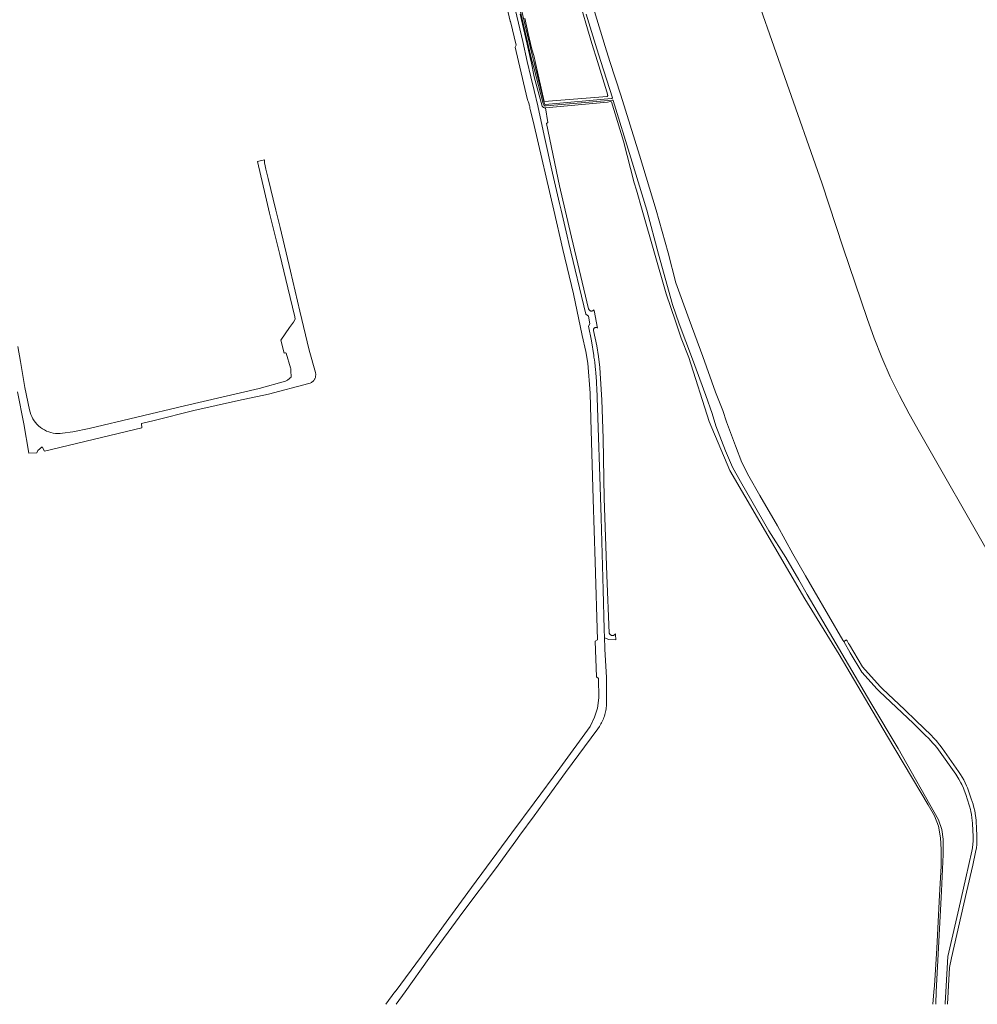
# Model space of a CAD drawing. Header units: metres. Extents: x 250001 to 257773, y 598992 to 609118.
# Tile 264 of 656: x 254671 to 255284, y 598992 to 599622. Entities that reach past the tile are written whole.
import ezdxf

# ---------------------------------------------------------------- set-up
doc = ezdxf.new("R2010")
doc.units = ezdxf.units.M
for name, color, linetype, lineweight in [('B-WE-GR-GROENVOORZIENING-GV', 252, 'Continuous', 18), ('B-WE-OG-WATER-GV', 252, 'Continuous', 18), ('B-WE-OG-WATER_SLOOT-GV', 252, 'Continuous', 18), ('B-WE-VH-VERHARDING_GESLOTEN-GV', 252, 'Continuous', 18), ('X-XX-AL-REFERENTIE-G', 7, 'Continuous', 18)]:
    doc.layers.add(name, color=color, linetype=linetype, lineweight=lineweight)

# ---------------------------------------------------------------- blocks, each defined once
blk = doc.blocks.new('BS2021-132-Xref-BGT-GRIJS-20210617-aangepast')
at = {"layer": 'B-WE-GR-GROENVOORZIENING-GV', "flags": 128}
blk.add_lwpolyline([(254988.228, 599627.82), (254992.788, 599607.875), (254995.661, 599595.2), (254997.886, 599585.38), (255000, 599576.657), (255002.407, 599566.724), (255006.469, 599547.822), (255011.836, 599523.759), (255016.294, 599504.353), (255017.297, 599500), (255021.115, 599483.432), (255022.208, 599478.602), (255033.074, 599433.506), (255034.724, 599432.286), (255035.632, 599427.357), (255034.762, 599425.819), (255036.66, 599416.347), (255038.141, 599406.977), (255038.316, 599405.917), (255038.561, 599404.278), (255038.781, 599402.635), (255039.036, 599400.245), (255039.27, 599397.854), (255039.416, 599396.258), (255039.679, 599393.065), (255039.853, 599390.668), (255040.007, 599388.27), (255040.098, 599386.67), (255041.105, 599360.808), (255042.075, 599329.614), (255042.875, 599303.202), (255044.17, 599257.053), (255044.746, 599231.884), (255044.952, 599226.359), (255047.901, 599225.323), (255052.308, 599225.062), (255052.087, 599228.503), (255052.054, 599229.018), (255051.989, 599228.913), (255051.88, 599228.761), (255051.759, 599228.619), (255051.626, 599228.488), (255051.482, 599228.369), (255051.328, 599228.262), (255051.166, 599228.17), (255050.997, 599228.091), (255050.822, 599228.027), (255050.641, 599227.979), (255050.457, 599227.946), (255050.271, 599227.928), (255050.085, 599227.927), (255049.899, 599227.942), (255049.714, 599227.973), (255049.534, 599228.019), (255049.357, 599228.081), (255049.187, 599228.157), (255049.024, 599228.248), (255048.869, 599228.352), (255048.724, 599228.47), (255048.589, 599228.599), (255048.466, 599228.739), (255048.355, 599228.889), (255048.258, 599229.049), (255048.174, 599229.216), (255048.105, 599229.389), (255046.459, 599266.517), (255044.837, 599315.799), (255044.133, 599353.938), (255043.268, 599378.634), (255042.588, 599392.064), (255041.997, 599399.37), (255041.234, 599406.33), (255040.064, 599413.237), (255038.089, 599423.094), (255038.064, 599423.251), (255038.055, 599423.411), (255038.062, 599423.57), (255038.085, 599423.727), (255038.124, 599423.882), (255038.178, 599424.032), (255038.247, 599424.175), (255038.33, 599424.312), (255038.426, 599424.439), (255038.534, 599424.555), (255038.654, 599424.661), (255038.783, 599424.754), (255038.921, 599424.833), (255039.067, 599424.898), (255039.218, 599424.949), (255039.373, 599424.983), (255039.532, 599425.003), (255039.691, 599425.006), (255039.85, 599424.993), (255040.006, 599424.964), (255040.159, 599424.92), (255040.307, 599424.861), (255040.448, 599424.787), (255040.581, 599424.699), (255040.67, 599424.629), (255038.411, 599435.929), (255038.332, 599436.321), (255038.318, 599436.299), (255038.216, 599436.158), (255038.102, 599436.027), (255037.976, 599435.907), (255037.84, 599435.8), (255037.694, 599435.705), (255037.541, 599435.624), (255037.38, 599435.557), (255037.214, 599435.506), (255037.044, 599435.47), (255036.872, 599435.449), (255036.698, 599435.445), (255036.524, 599435.457), (255036.353, 599435.484), (255036.184, 599435.527), (255036.021, 599435.586), (255035.863, 599435.659), (255035.713, 599435.746), (255035.571, 599435.847), (255035.44, 599435.961), (255035.319, 599436.086), (255035.21, 599436.222), (255035.115, 599436.367), (255035.032, 599436.52), (255034.965, 599436.68), (255034.912, 599436.846), (255023.886, 599482.829), (255019.926, 599500), (255016.339, 599515.551), (255007.938, 599555.36), (255008.9, 599556.082), (255007.258, 599565.467), (255006.474, 599565.394), (255005.935, 599565.612), (255005.212, 599566.501), (255000, 599585.367), (254998.137, 599595.2), (254998.017, 599595.833), (254995.59, 599606.226), (254993.219, 599616.326), (254991.079, 599625.329)], dxfattribs=at)
at = {"layer": 'B-WE-OG-WATER-GV', "flags": 128}
blk.add_lwpolyline([(255136.72, 599652.541), (255184.164, 599517.499), (255197.808, 599475.984), (255213.027, 599430.777), (255217.523, 599418.173), (255222.471, 599405.739), (255227.863, 599393.491), (255233.693, 599381.445), (255239.952, 599369.618), (255246.634, 599358.023), (255292.465, 599277.859)], dxfattribs=at)
at = {"layer": 'B-WE-OG-WATER_SLOOT-GV', "flags": 128}
for points in [[(255256.95, 598991.994), (255256.962, 598992.444), (255257.12, 599000), (255260.694, 599064.348), (255261.587, 599087.72), (255261.612, 599097.726), (255260.77, 599103.764), (255258.648, 599110.107), (255232.801, 599155.705), (255215.505, 599184.852), (255174.734, 599254.172), (255169.286, 599263.495), (255161.066, 599277.796), (255150.149, 599294.923), (255139.227, 599313.798), (255132.102, 599326.509), (255126.947, 599335.633), (255122.351, 599346.145), (255116.272, 599362.095), (255113.966, 599369.868), (255109.796, 599381.376), (255101.342, 599404.757), (255092.905, 599427.358), (255088.565, 599439.764), (255079.662, 599471.781), (255072.166, 599500), (255061.941, 599533.489), (255050.653, 599570.089), (255050.357, 599570.367), (255050.045, 599570.405), (255007.664, 599566.814), (255006.637, 599566.826), (255006.42, 599567.049), (255005.847, 599568.23), (255000, 599590.429), (254998.788, 599595.2), (254997.768, 599599.218), (254988.927, 599637.048)], [(254989.9, 599637.275), (254998.739, 599599.455), (254999.82, 599595.2), (255000, 599594.491), (255006.576, 599567.854), (255007.088, 599567.701), (255049.543, 599571.365), (255049.83, 599571.464), (255050.037, 599571.726), (255050.073, 599571.961), (255042.641, 599595.2), (255040.106, 599603.125), (255033.275, 599625.473)], [(255030.029, 599629.803), (255033.161, 599619.734), (255037.013, 599606.547), (255040.537, 599595.2), (255046.608, 599575.654), (255047.156, 599573.409), (255046.741, 599572.656), (255006.545, 599569.563), (255006.44, 599569.555), (255000.638, 599595.2), (255000, 599598.02), (254998.438, 599603.843), (254996.316, 599613.098), (254994.054, 599622.851)], [(254991.079, 599625.329), (254993.219, 599616.326), (254995.59, 599606.226), (254998.017, 599595.833), (254998.137, 599595.2), (255000, 599585.367), (255005.212, 599566.501), (255005.935, 599565.612), (255006.474, 599565.394), (255007.258, 599565.467), (255047.023, 599569.155), (255048.936, 599569.572), (255049.52, 599569.271), (255057.138, 599544.157), (255064.093, 599517.435), (255065.502, 599512.855), (255069.175, 599500), (255084.45, 599446.532), (255090.444, 599428.947), (255094.062, 599418.025), (255098.981, 599405.728), (255112.066, 599364.831), (255125.175, 599333.497), (255173.198, 599251.35), (255195.099, 599215.665), (255226.068, 599163.246), (255252.042, 599119.611), (255256.087, 599112.55), (255258.632, 599105.994), (255259.911, 599098.386), (255260.379, 599090.935), (255260.479, 599080.305), (255259.429, 599061.716), (255257.727, 599027.969), (255256.073, 599003.904), (255255.721, 599000), (255255.146, 598991.994)], [(255262.881, 598991.994), (255262.917, 598992.686), (255263.459, 599000), (255264.717, 599022.662), (255271.707, 599053.139), (255276.21, 599072.937), (255280.002, 599089.86), (255280.387, 599092.154), (255280.65, 599094.357), (255280.785, 599096.312), (255280.832, 599098.251), (255280.8, 599099.78), (255280.612, 599102.939), (255280.373, 599107.816), (255280.111, 599111.179), (255279.792, 599113.349), (255279.426, 599115.278), (255279.106, 599116.649), (255278.538, 599118.806), (255278.356, 599119.32), (255278.35, 599119.439), (255276.074, 599126.233), (255275.132, 599128.954), (255274.648, 599130.166), (255273.589, 599132.571), (255273.02, 599133.696), (255271.722, 599136.069), (255269.696, 599139.189), (255258.757, 599154.697), (255257.594, 599156.265), (255256.319, 599157.824), (255255.123, 599159.149), (255254.901, 599159.344), (255254.047, 599160.337), (255254.001, 599160.354), (255252.302, 599162.181), (255250.421, 599164.054), (255242.698, 599171.561), (255235.244, 599178.702), (255220.999, 599192.055), (255219.526, 599193.596), (255209.719, 599204.547), (255202.236, 599216.937), (255198.071, 599224.085), (255197.567, 599224.949), (255179.183, 599256.5), (255173.626, 599266.01), (255165.435, 599280.26), (255155.615, 599298.014), (255144.491, 599317.527), (255137.464, 599329.95), (255132.968, 599338.509), (255128.916, 599349.223), (255123.18, 599364.627), (255120.758, 599371.766), (255116.161, 599383.532), (255107.867, 599406.356), (255099.165, 599430.161), (255090.739, 599453.614), (255085.674, 599472.705), (255078.07, 599500), (255067.339, 599535.145), (255055.509, 599573.503), (255048.569, 599595.2), (255045.496, 599604.81), (255038.667, 599627.148)], [(255033.275, 599625.473), (255040.106, 599603.125), (255042.641, 599595.2), (255050.073, 599571.961), (255050.037, 599571.726), (255049.83, 599571.464), (255049.543, 599571.365), (255007.088, 599567.701), (255006.576, 599567.854), (255000, 599594.491), (254999.82, 599595.2), (254998.739, 599599.455), (254989.9, 599637.275)], [(254988.927, 599637.048), (254997.768, 599599.218), (254998.788, 599595.2), (255000, 599590.429), (255005.847, 599568.23), (255006.42, 599567.049), (255006.637, 599566.826), (255007.664, 599566.814), (255050.045, 599570.405), (255050.357, 599570.367), (255050.653, 599570.089), (255061.941, 599533.489), (255072.166, 599500), (255079.662, 599471.781), (255088.565, 599439.764), (255092.905, 599427.358), (255101.342, 599404.757), (255109.796, 599381.376), (255113.966, 599369.868), (255116.272, 599362.095), (255122.351, 599346.145), (255126.947, 599335.633), (255132.102, 599326.509), (255139.227, 599313.798), (255150.149, 599294.923), (255161.066, 599277.796), (255169.286, 599263.495), (255174.734, 599254.172), (255215.505, 599184.852), (255232.801, 599155.705), (255258.648, 599110.107), (255260.77, 599103.764), (255261.612, 599097.726), (255261.587, 599087.72), (255260.694, 599064.348), (255257.12, 599000), (255256.962, 598992.444), (255256.95, 598991.994)], [(255264.371, 598991.994), (255264.777, 599000), (255265.789, 599015.537), (255267.067, 599021.722), (255276.678, 599063.697), (255280.606, 599081.055), (255282.451, 599089.362), (255282.908, 599092.074), (255283.141, 599094.131), (255283.283, 599096.196), (255283.317, 599098.695), (255283.293, 599100.331), (255283.044, 599104.127), (255282.759, 599109.653), (255282.586, 599111.569), (255282.425, 599112.656), (255281.871, 599115.799), (255281.397, 599117.818), (255280.836, 599119.808), (255280.829, 599119.944), (255279.646, 599123.394), (255278.157, 599127.894), (255277.188, 599130.55), (255276.699, 599131.762), (255275.843, 599133.654), (255274.906, 599135.508), (255273.889, 599137.318), (255272.795, 599139.082), (255272.757, 599139.072), (255271.535, 599140.916), (255261.065, 599155.761), (255259.562, 599157.809), (255258.519, 599159.053), (255258.257, 599159.409), (255256.886, 599160.95), (255256.651, 599161.153), (255256.556, 599161.295), (255255.491, 599162.467), (255255.427, 599162.491), (255253.94, 599164.098), (255244.371, 599173.42), (255236.966, 599180.514), (255222.77, 599193.821), (255221.357, 599195.298), (255210.12, 599207.861), (255201.698, 599222.019), (255201.194, 599222.867), (255200.235, 599224.479), (255199.935, 599224.983), (255199.897, 599225.047), (255198.071, 599224.085), (255202.236, 599216.937), (255209.719, 599204.547), (255219.526, 599193.596), (255220.999, 599192.055), (255235.244, 599178.702), (255242.698, 599171.561), (255250.421, 599164.054), (255252.302, 599162.181), (255254.001, 599160.354), (255254.047, 599160.337), (255254.901, 599159.344), (255255.123, 599159.149), (255256.319, 599157.824), (255257.594, 599156.265), (255258.757, 599154.697), (255269.696, 599139.189), (255271.722, 599136.069), (255273.02, 599133.696), (255273.589, 599132.571), (255274.648, 599130.166), (255275.132, 599128.954), (255276.074, 599126.233), (255278.35, 599119.439), (255278.356, 599119.32), (255278.538, 599118.806), (255279.106, 599116.649), (255279.426, 599115.278), (255279.792, 599113.349), (255280.111, 599111.179), (255280.373, 599107.816), (255280.612, 599102.939), (255280.8, 599099.78), (255280.832, 599098.251), (255280.785, 599096.312), (255280.65, 599094.357), (255280.387, 599092.154), (255280.002, 599089.86), (255276.21, 599072.937), (255271.707, 599053.139), (255264.717, 599022.662), (255263.459, 599000), (255262.917, 598992.686), (255262.881, 598991.994)]]:
    blk.add_lwpolyline(points, dxfattribs=at)
at = {"layer": 'B-WE-VH-VERHARDING_GESLOTEN-GV', "flags": 128}
for points in [[(254911.755, 598991.994), (254917.501, 599000), (254932.713, 599021.198), (254954.521, 599050.868), (254975.965, 599079.43), (254982.613, 599088.715), (254988.25, 599096.587), (254990.883, 599100.265), (255000, 599112.659), (255008.461, 599124.162), (255020.016, 599140.183), (255040.724, 599168.182), (255041.782, 599169.713), (255042.273, 599170.503), (255042.739, 599171.309), (255043.178, 599172.129), (255043.591, 599172.963), (255043.976, 599173.81), (255044.334, 599174.669), (255044.664, 599175.539), (255044.965, 599176.419), (255045.239, 599177.309), (255045.483, 599178.207), (255045.698, 599179.112), (255045.884, 599180.024), (255046.04, 599180.941), (255046.166, 599181.863), (255046.263, 599182.789), (255046.33, 599183.717), (255046.366, 599184.647), (255046.373, 599185.577), (255046.237, 599201.13), (255045.221, 599219.144), (255045.185, 599220.118), (255044.952, 599226.359), (255044.746, 599231.884), (255044.17, 599257.053), (255042.875, 599303.202), (255042.075, 599329.614), (255041.105, 599360.808), (255040.098, 599386.67), (255040.007, 599388.27), (255039.853, 599390.668), (255039.679, 599393.065), (255039.416, 599396.258), (255039.27, 599397.854), (255039.036, 599400.245), (255038.781, 599402.635), (255038.561, 599404.278), (255038.316, 599405.917), (255038.141, 599406.977), (255036.66, 599416.347), (255034.762, 599425.819), (255035.632, 599427.357), (255034.724, 599432.286), (255033.074, 599433.506), (255022.208, 599478.602), (255021.115, 599483.432), (255017.297, 599500), (255016.294, 599504.353), (255011.836, 599523.759), (255006.469, 599547.822), (255002.407, 599566.724), (255000, 599576.657), (254997.886, 599585.38), (254995.661, 599595.2), (254992.788, 599607.875), (254988.228, 599627.82)], [(254669.635, 599383.706), (254673.553, 599363.424), (254676.821, 599344.488), (254681.963, 599344.785), (254682.501, 599346.282), (254685.382, 599348.63), (254686.798, 599345.787), (254749.205, 599360.694), (254748.869, 599363.447), (254756.954, 599365.537), (254782.403, 599371.774), (254810.953, 599378.16), (254830.104, 599382.336), (254856.022, 599389.095), (254856.888, 599389.396), (254857.301, 599389.597), (254857.696, 599389.83), (254858.072, 599390.094), (254858.425, 599390.387), (254858.754, 599390.706), (254859.057, 599391.051), (254859.332, 599391.419), (254859.576, 599391.807), (254859.79, 599392.213), (254859.97, 599392.635), (254860.116, 599393.07), (254860.228, 599393.515), (254860.304, 599393.968), (254860.343, 599394.425), (254860.347, 599394.884), (254860.314, 599395.342), (254860.245, 599395.795), (254860.14, 599396.242), (254856.19, 599410.497), (254850.219, 599435.414), (254844.247, 599461.075), (254837.502, 599488.852), (254834.843, 599500), (254829.99, 599520.35), (254828.482, 599526.299), (254828.006, 599528.288), (254827.544, 599530.279), (254827.526, 599531.151), (254827.54, 599532.024), (254827.552, 599532.249), (254823.098, 599531.205), (254828.148, 599509.123), (254830.701, 599498.007), (254837.415, 599471.705), (254842.515, 599450.328), (254847.043, 599431.816), (254847.215, 599430.211), (254846.126, 599428.435), (254843.604, 599424.996), (254837.994, 599416.853), (254840.051, 599408.433), (254840.509, 599408.777), (254841.025, 599408.72), (254841.426, 599408.548), (254844.204, 599399.157), (254844.332, 599398.741), (254844.425, 599398.317), (254844.484, 599397.886), (254844.509, 599397.452), (254844.498, 599397.017), (254844.452, 599396.584), (254844.371, 599396.157), (254844.55, 599394.421), (254844.607, 599393.274), (254844.091, 599392.759), (254843.576, 599392.243), (254842.257, 599391.326), (254841.08, 599390.6), (254824.195, 599385.915), (254776.444, 599374.899), (254715.334, 599360.315), (254704.895, 599358.313), (254698.421, 599357.367), (254696.929, 599357.207), (254695.429, 599357.167), (254693.931, 599357.246), (254692.443, 599357.444), (254690.977, 599357.76), (254689.539, 599358.191), (254688.141, 599358.736), (254686.791, 599359.39), (254685.497, 599360.15), (254684.267, 599361.011), (254683.111, 599361.966), (254682.033, 599363.011), (254681.043, 599364.138), (254680.145, 599365.34), (254679.346, 599366.61), (254678.65, 599367.94), (254678.063, 599369.32), (254677.226, 599372.2), (254674.286, 599386.479), (254671.561, 599403.165), (254669.72, 599412.831)], [(254982.242, 599631.906), (254984.795, 599620.85), (254984.832, 599620.7), (254988.586, 599605.518), (254987.836, 599604.284), (254989.981, 599595.2), (254995.775, 599570.666), (254995.815, 599570.583), (254996.048, 599570.061), (254996.264, 599569.531), (254996.463, 599568.994), (254996.644, 599568.452), (254996.808, 599567.904), (254996.955, 599567.35), (254997.083, 599566.793), (254997.194, 599566.231), (254997.286, 599565.667), (254997.361, 599565.099), (254997.417, 599564.53), (255000, 599554.165), (255012.575, 599500), (255018.476, 599474.847), (255025.177, 599446.42), (255030.771, 599419.912), (255033.151, 599409.633), (255034.493, 599402.22), (255035.825, 599382.842), (255036.324, 599366.611), (255037.825, 599315.129), (255039.119, 599275.151), (255040.484, 599225.181), (255039.118, 599224.269), (255039.886, 599201.567), (255041.188, 599200.351), (255041.504, 599188.149), (255040.57, 599181.423), (255038.641, 599175.677), (255035.81, 599169.649), (255016.482, 599143.003), (255000, 599120.874), (254985.728, 599101.747), (254960.025, 599066.632), (254945.424, 599046.842), (254927.977, 599022.743), (254911.064, 599000), (254911.009, 598999.926), (254905.171, 598991.994)]]:
    blk.add_lwpolyline(points, dxfattribs=at)

msp = doc.modelspace()

# ---------------------------------------------------------------- block references
at = {"layer": 'X-XX-AL-REFERENTIE-G'}
msp.add_blockref('BS2021-132-Xref-BGT-GRIJS-20210617-aangepast', (0, 0), dxfattribs=at)

doc.saveas('drawing.dxf')
